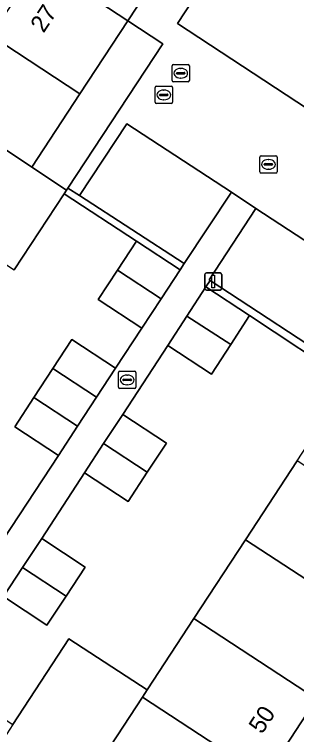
# Model space of a CAD drawing. Extents: x 159279 to 160377, y 384531 to 385888.
# Drawn here: x 159753.2 to 159769.53, y 384966.22 to 385007.84 of the extents above; entities that cross this region are included whole.
import ezdxf

# ---------------------------------------------------------------- set-up
doc = ezdxf.new("R2010")
doc.units = 0
for name, color, linetype in [('IMGEO_Erf', 7, 'Continuous'), ('IMGEO_Groenvoorziening', 7, 'Continuous'), ('IMGEO_Kolk', 7, 'Continuous'), ('IMGEO_Lichtmast', 7, 'Continuous'), ('IMGEO_Pand', 7, 'Continuous'), ('IMGEO_Pand_nummerreeks', 7, 'Continuous'), ('IMGEO_Parkeervlak_open', 7, 'Continuous'), ('IMGEO_Rijbaan_lokaal_open', 7, 'Continuous'), ('IMGEO_Rioolput', 7, 'Continuous'), ('IMGEO_Voetpad_open', 7, 'Continuous')]:
    doc.layers.add(name, color=color, linetype=linetype)

msp = doc.modelspace()

# ---------------------------------------------------------------- linework, layer by layer
at = {"layer": 'IMGEO_Erf'}
for points in [[(159759.763, 385007.48), (159756.99, 385003.245), (159754.216, 384999.011), (159756.212, 384997.686), (159756.293, 384997.809), (159761.784, 385006.15)], [(159769.554, 384982.036), (159772.537, 384986.587), (159772.565, 384986.629), (159766.805, 384990.435), (159765.717, 384988.76), (159764.603, 384987.044), (159762.082, 384988.71), (159759.476, 384984.726), (159761.999, 384983.067), (159760.89, 384981.38), (159759.78, 384979.692), (159757.257, 384981.351), (159754.786, 384977.556), (159757.305, 384975.891), (159756.197, 384974.215), (159755.089, 384972.539), (159752.57, 384974.204), (159749.363, 384969.258), (159753.113, 384966.807), (159756.352, 384971.763), (159760.88, 384968.803), (159763.589, 384972.935), (159766.571, 384977.485)]]:
    msp.add_lwpolyline(points, close=True, dxfattribs=at)
msp.add_lwpolyline([(159752.579, 384977.52), (159755.748, 384982.358), (159753.223, 384984.015), (159754.325, 384985.694), (159755.426, 384987.373), (159756.528, 384989.052), (159759.053, 384987.395), (159760.569, 384989.718), (159758.041, 384991.373), (159759.169, 384993.069), (159760.273, 384994.728), (159756.075, 384997.477), (159753.186, 384993.089)], dxfattribs=at)
at = {"layer": 'IMGEO_Groenvoorziening'}
for points in [[(159756.963, 384997.373), (159756.293, 384997.809), (159756.212, 384997.686), (159756.075, 384997.477), (159760.273, 384994.728), (159762.801, 384993.073), (159763.016, 384993.438)], [(159764.525, 384992.472), (159764.284, 384992.101), (159766.805, 384990.435), (159772.565, 384986.629), (159772.719, 384986.863), (159775.52, 384991.137), (159777.499, 384989.843), (159777.685, 384990.128), (159775.279, 384991.701), (159775.109, 384991.44), (159772.413, 384987.295)]]:
    msp.add_lwpolyline(points, close=True, dxfattribs=at)
at = {"layer": 'IMGEO_Kolk'}
for p, q in [((159759.226, 384986.292), (159759.226, 384987.144)), ((159759.301, 384987.218), (159760.153, 384987.218)), ((159760.227, 384987.144), (159760.227, 384986.292)), ((159759.485, 384986.712), (159759.485, 384986.724)), ((159759.528, 384986.761), (159759.926, 384986.761)), ((159759.714, 384986.998), (159759.739, 384986.998)), ((159759.969, 384986.724), (159759.969, 384986.712)), ((159759.923, 384986.675), (159759.525, 384986.675)), ((159759.737, 384986.438), (159759.712, 384986.438)), ((159760.153, 384986.218), (159759.301, 384986.218))]:
    msp.add_line(p, q, dxfattribs=at)
for points in [[(159759.226, 384986.292), (159759.226, 384987.144)], [(159759.301, 384987.218), (159760.153, 384987.218)], [(159760.227, 384987.144), (159760.227, 384986.292)], [(159760.153, 384986.218), (159759.301, 384986.218)]]:
    msp.add_lwpolyline(points, dxfattribs=at)
for centre, radius, start, end in [((159759.303, 384987.142), 0.0765, 91.552, 178.448), ((159759.303, 384987.142), 0.0765, 91.552, 178.448), ((159760.151, 384987.142), 0.0765, 1.552, 88.448), ((159760.151, 384987.142), 0.0765, 1.552, 88.448), ((159759.525, 384986.721), 0.0403, 85.8775, 175.7526), ((159759.93, 384986.723), 0.0386, 1.7309, 96.639), ((159759.522, 384986.711), 0.0366, 178.938, 274.7102), ((159759.926, 384986.718), 0.043, 264.8664, 352.4533), ((159759.303, 384986.294), 0.0765, 181.552, 268.448), ((159759.303, 384986.294), 0.0765, 181.552, 268.448), ((159760.151, 384986.294), 0.0765, 271.552, 358.448), ((159760.151, 384986.294), 0.0765, 271.552, 358.448)]:
    msp.add_arc(centre, radius, start, end, dxfattribs=at)
for centre, major_axis, ratio, start_param, end_param in [((159759.713, 384986.718), (-0.387, 0.002), 0.722429, 4.712389, 7.853982), ((159759.738, 384986.718), (-0.39, 0.002), 0.717154, 1.570796, 4.712389)]:
    msp.add_ellipse(centre, major_axis=major_axis, ratio=ratio, start_param=start_param, end_param=end_param, dxfattribs=at)
at = {"layer": 'IMGEO_Lichtmast'}
for p, q in [((159764.21, 384992.006), (159764.21, 384992.806)), ((159764.21, 384992.806), (159764.21, 384992.006)), ((159764.31, 384992.906), (159765.1, 384992.906)), ((159765.1, 384992.906), (159764.31, 384992.906)), ((159765.2, 384992.806), (159765.2, 384992.006)), ((159765.2, 384992.006), (159765.2, 384992.806)), ((159765.1, 384991.906), (159764.31, 384991.906)), ((159764.31, 384991.906), (159765.1, 384991.906))]:
    msp.add_line(p, q, dxfattribs=at)
msp.add_lwpolyline([(159764.63, 384992.781), (159764.78, 384992.781), (159764.78, 384992.031), (159764.63, 384992.031), (159764.63, 384992.781)], dxfattribs=at)
for centre, start, end in [((159764.31, 384992.806), 90, 180), ((159764.31, 384992.806), 90, 180), ((159765.1, 384992.806), 0, 90), ((159765.1, 384992.806), 360, 90), ((159764.31, 384992.006), 180, 270), ((159764.31, 384992.006), 180, 270), ((159765.1, 384992.006), 270, 0), ((159765.1, 384992.006), 270, 0)]:
    msp.add_arc(centre, 0.1, start, end, dxfattribs=at)
at = {"layer": 'IMGEO_Pand'}
for points in [[(159762.408, 385025.116), (159761.812, 385024.207), (159761.984, 385024.095), (159762.3, 385022.59), (159759.049, 385017.627), (159757.626, 385015.454), (159754.613, 385010.853), (159759.763, 385007.48), (159762.804, 385012.123), (159761.542, 385012.939), (159762.928, 385015.083), (159773.916, 385007.876), (159789.786, 384997.476), (159794.238, 385004.267)], [(159759.763, 385007.48), (159754.613, 385010.853), (159751.839, 385006.619), (159756.99, 385003.245)], [(159756.99, 385003.245), (159751.839, 385006.619), (159749.086, 385002.416), (159754.216, 384999.011)], [(159754.216, 384999.011), (159749.086, 385002.416), (159746.053, 384997.785), (159753.186, 384993.089), (159756.075, 384997.477), (159756.212, 384997.686)], [(159760.273, 384994.728), (159759.169, 384993.069), (159761.685, 384991.396), (159762.801, 384993.073)], [(159761.685, 384991.396), (159759.169, 384993.069), (159758.041, 384991.373), (159760.569, 384989.718)], [(159766.805, 384990.435), (159764.284, 384992.101), (159763.183, 384990.406), (159765.717, 384988.76)], [(159765.717, 384988.76), (159763.183, 384990.406), (159762.082, 384988.71), (159764.603, 384987.044)], [(159755.426, 384987.373), (159757.951, 384985.716), (159759.053, 384987.395), (159756.528, 384989.052)], [(159757.951, 384985.716), (159755.426, 384987.373), (159754.325, 384985.694), (159756.85, 384984.037)], [(159756.85, 384984.037), (159754.325, 384985.694), (159753.223, 384984.015), (159755.748, 384982.358)], [(159759.476, 384984.726), (159758.367, 384983.039), (159760.89, 384981.38), (159761.999, 384983.067)], [(159760.89, 384981.38), (159758.367, 384983.039), (159757.257, 384981.351), (159759.78, 384979.692)], [(159769.554, 384982.036), (159766.571, 384977.485), (159773.663, 384972.849), (159776.64, 384977.402)], [(159754.786, 384977.556), (159753.678, 384975.88), (159756.197, 384974.215), (159757.305, 384975.891)], [(159766.571, 384977.485), (159763.589, 384972.935), (159770.685, 384968.295), (159773.663, 384972.849)], [(159756.197, 384974.215), (159753.678, 384975.88), (159752.57, 384974.204), (159755.089, 384972.539)], [(159763.589, 384972.935), (159760.88, 384968.803), (159760.606, 384968.384), (159767.707, 384963.741), (159770.685, 384968.295)], [(159760.606, 384968.384), (159760.88, 384968.803), (159756.352, 384971.763), (159753.113, 384966.807), (159751.701, 384964.648), (159756.583, 384961.457), (159756.655, 384961.41), (159756.912, 384961.797), (159758.087, 384963.565), (159757.64, 384963.86)], [(159760.606, 384968.384), (159757.64, 384963.86), (159758.087, 384963.565), (159764.387, 384959.412), (159764.729, 384959.187), (159767.707, 384963.741)]]:
    msp.add_lwpolyline(points, close=True, dxfattribs=at)
at = {"layer": 'IMGEO_Parkeervlak_open'}
for points in [[(159780.827, 384995.396), (159783.478, 384999.457), (159765.302, 385011.373), (159762.644, 385007.316)], [(159765.771, 384997.575), (159759.716, 385001.52), (159756.963, 384997.373), (159763.016, 384993.438)], [(159767.174, 384996.634), (159764.471, 384992.508), (159764.525, 384992.472), (159772.413, 384987.295), (159775.109, 384991.44)]]:
    msp.add_lwpolyline(points, close=True, dxfattribs=at)
at = {"layer": 'IMGEO_Rijbaan_lokaal_open'}
for points in [[(159773.916, 385007.876), (159762.928, 385015.083), (159761.542, 385012.939), (159762.804, 385012.123), (159759.763, 385007.48), (159761.784, 385006.15), (159756.293, 384997.809), (159756.963, 384997.373), (159759.716, 385001.52), (159765.771, 384997.575), (159767.174, 384996.634), (159775.109, 384991.44), (159775.279, 384991.701), (159777.685, 384990.128), (159777.499, 384989.843), (159777.579, 384989.79), (159782.596, 384986.51), (159785.473, 384990.897), (159781.05, 384993.797), (159783.994, 384998.289), (159788.418, 384995.39), (159789.786, 384997.476)], [(159762.644, 385007.316), (159765.302, 385011.373), (159783.478, 384999.457), (159780.827, 384995.396)]]:
    msp.add_lwpolyline(points, close=True, dxfattribs=at)
at = {"layer": 'IMGEO_Rioolput'}
for p, q in [((159762.324, 385004.015), (159762.324, 385004.867)), ((159762.399, 385004.941), (159763.251, 385004.941)), ((159762.812, 385004.721), (159762.837, 385004.721)), ((159763.325, 385004.867), (159763.325, 385004.015)), ((159762.583, 385004.435), (159762.583, 385004.447)), ((159763.021, 385004.398), (159762.623, 385004.398)), ((159762.626, 385004.484), (159763.024, 385004.484)), ((159763.067, 385004.447), (159763.067, 385004.435)), ((159763.251, 385003.941), (159762.399, 385003.941)), ((159762.835, 385004.161), (159762.81, 385004.161)), ((159761.342, 385002.762), (159761.342, 385003.614)), ((159761.417, 385003.688), (159762.269, 385003.688)), ((159761.83, 385003.468), (159761.855, 385003.468)), ((159762.343, 385003.614), (159762.343, 385002.762)), ((159761.601, 385003.182), (159761.601, 385003.194)), ((159762.039, 385003.145), (159761.641, 385003.145)), ((159761.644, 385003.231), (159762.042, 385003.231)), ((159762.085, 385003.194), (159762.085, 385003.182)), ((159762.269, 385002.688), (159761.417, 385002.688)), ((159761.853, 385002.908), (159761.828, 385002.908)), ((159767.473, 384999.674), (159768.325, 384999.674)), ((159767.398, 384998.748), (159767.398, 384999.6)), ((159767.7, 384999.217), (159768.098, 384999.217)), ((159767.886, 384999.454), (159767.911, 384999.454)), ((159768.399, 384999.6), (159768.399, 384998.748)), ((159767.657, 384999.168), (159767.657, 384999.18)), ((159768.095, 384999.131), (159767.697, 384999.131)), ((159767.909, 384998.894), (159767.884, 384998.894)), ((159768.141, 384999.18), (159768.141, 384999.168)), ((159768.325, 384998.674), (159767.473, 384998.674))]:
    msp.add_line(p, q, dxfattribs=at)
for points in [[(159762.324, 385004.015), (159762.324, 385004.867)], [(159762.399, 385004.941), (159763.251, 385004.941)], [(159763.325, 385004.867), (159763.325, 385004.015)], [(159763.251, 385003.941), (159762.399, 385003.941)], [(159761.342, 385002.762), (159761.342, 385003.614)], [(159761.417, 385003.688), (159762.269, 385003.688)], [(159762.343, 385003.614), (159762.343, 385002.762)], [(159762.269, 385002.688), (159761.417, 385002.688)], [(159767.473, 384999.674), (159768.325, 384999.674)], [(159767.398, 384998.748), (159767.398, 384999.6)], [(159768.399, 384999.6), (159768.399, 384998.748)], [(159768.325, 384998.674), (159767.473, 384998.674)]]:
    msp.add_lwpolyline(points, dxfattribs=at)
for centre, radius, start, end in [((159762.401, 385004.865), 0.0765, 91.552, 178.448), ((159762.401, 385004.865), 0.0765, 91.552, 178.448), ((159763.249, 385004.865), 0.0765, 1.552, 88.448), ((159763.249, 385004.865), 0.0765, 1.552, 88.448), ((159762.623, 385004.444), 0.0403, 85.8775, 175.7526), ((159762.62, 385004.434), 0.0366, 178.938, 274.7102), ((159763.024, 385004.441), 0.043, 264.8664, 352.4533), ((159763.028, 385004.446), 0.0386, 1.7309, 96.639), ((159762.401, 385004.017), 0.0765, 181.552, 268.448), ((159762.401, 385004.017), 0.0765, 181.552, 268.448), ((159763.249, 385004.017), 0.0765, 271.552, 358.448), ((159763.249, 385004.017), 0.0765, 271.552, 358.448), ((159761.419, 385003.612), 0.0765, 91.552, 178.448), ((159761.419, 385003.612), 0.0765, 91.552, 178.448), ((159762.267, 385003.612), 0.0765, 1.552, 88.448), ((159762.267, 385003.612), 0.0765, 1.552, 88.448), ((159761.641, 385003.191), 0.0403, 85.8775, 175.7526), ((159761.638, 385003.181), 0.0366, 178.938, 274.7102), ((159762.042, 385003.188), 0.043, 264.8664, 352.4533), ((159762.046, 385003.193), 0.0386, 1.7309, 96.639), ((159761.419, 385002.764), 0.0765, 181.552, 268.448), ((159761.419, 385002.764), 0.0765, 181.552, 268.448), ((159762.267, 385002.764), 0.0765, 271.552, 358.448), ((159762.267, 385002.764), 0.0765, 271.552, 358.448), ((159767.475, 384999.598), 0.0765, 91.552, 178.448), ((159767.475, 384999.598), 0.0765, 91.552, 178.448), ((159768.323, 384999.598), 0.0765, 1.552, 88.448), ((159768.323, 384999.598), 0.0765, 1.552, 88.448), ((159767.697, 384999.177), 0.0403, 85.8775, 175.7526), ((159768.102, 384999.179), 0.0386, 1.7309, 96.639), ((159767.694, 384999.167), 0.0366, 178.938, 274.7102), ((159768.098, 384999.174), 0.043, 264.8664, 352.4533), ((159767.475, 384998.75), 0.0765, 181.552, 268.448), ((159767.475, 384998.75), 0.0765, 181.552, 268.448), ((159768.323, 384998.75), 0.0765, 271.552, 358.448), ((159768.323, 384998.75), 0.0765, 271.552, 358.448)]:
    msp.add_arc(centre, radius, start, end, dxfattribs=at)
for centre, major_axis, ratio, start_param, end_param in [((159762.811, 385004.441), (-0.387, 0.002), 0.722429, 4.712389, 7.853982), ((159762.836, 385004.441), (-0.39, 0.002), 0.717154, 1.570796, 4.712389), ((159761.829, 385003.188), (-0.387, 0.002), 0.722429, 4.712389, 7.853982), ((159761.854, 385003.188), (-0.39, 0.002), 0.717154, 1.570796, 4.712389), ((159767.885, 384999.174), (-0.387, 0.002), 0.722429, 4.712389, 7.853982), ((159767.91, 384999.174), (-0.39, 0.002), 0.717154, 1.570796, 4.712389)]:
    msp.add_ellipse(centre, major_axis=major_axis, ratio=ratio, start_param=start_param, end_param=end_param, dxfattribs=at)
at = {"layer": 'IMGEO_Voetpad_open'}
for points in [[(159795.335, 385002.415), (159797.331, 385002.832), (159794.238, 385004.267), (159789.786, 384997.476), (159788.418, 384995.39), (159785.473, 384990.897), (159782.596, 384986.51), (159779.799, 384982.232), (159779.618, 384981.956), (159776.64, 384977.402), (159773.663, 384972.849), (159770.685, 384968.295), (159767.707, 384963.741)], [(159752.57, 384974.204), (159753.678, 384975.88), (159754.786, 384977.556), (159757.257, 384981.351), (159758.367, 384983.039), (159759.476, 384984.726), (159762.082, 384988.71), (159763.183, 384990.406), (159764.284, 384992.101), (159764.525, 384992.472), (159764.471, 384992.508), (159767.174, 384996.634), (159765.771, 384997.575), (159763.016, 384993.438), (159762.801, 384993.073), (159761.685, 384991.396), (159760.569, 384989.718), (159759.053, 384987.395), (159757.951, 384985.716), (159756.85, 384984.037), (159755.748, 384982.358), (159752.579, 384977.52)]]:
    msp.add_lwpolyline(points, dxfattribs=at)

# ---------------------------------------------------------------- texts
at = {"layer": 'IMGEO_Pand_nummerreeks'}
for s, rotation, p in [('27', 56.5796, (159754.892, 385006.723)), ('50', 56.6197, (159767.521, 384966.202))]:
    msp.add_text(s, height=1, rotation=rotation, dxfattribs=at).set_placement(p)

doc.saveas('drawing.dxf')
